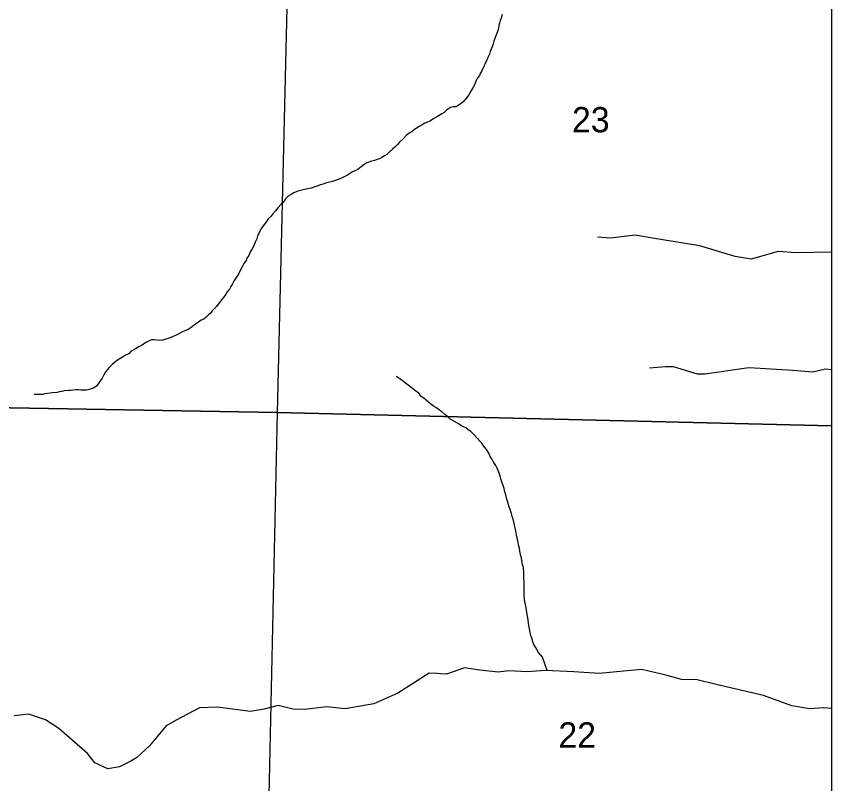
# Model space of a CAD drawing. Extents: x -10 to 158, y 8 to 33.
# Drawn here: x 42.973 to 44.324, y 19.269 to 20.541 of the extents above; entities that cross this region are included whole.
import ezdxf

# ---------------------------------------------------------------- set-up
doc = ezdxf.new("R2010")
doc.units = 0
for name, color, linetype in [('GM_X_Corporation', 7, 'Continuous'), ('GM_X_Minor_River', 7, 'Continuous'), ('GM_X_Section_Text', 7, 'Continuous')]:
    doc.layers.add(name, color=color, linetype=linetype)

msp = doc.modelspace()

# ---------------------------------------------------------------- linework, layer by layer
at = {"layer": 'GM_X_Corporation'}
for points in [[(41.4462, 15.1552), (44.324, 15.1552), (44.324, 21.9552), (41.5663, 21.9552), (41.564, 21.7852), (41.5618, 21.6932), (41.5485, 21.0008), (41.5233, 19.7709), (41.5184, 19.3523), (41.5125, 19.0268), (41.5025, 18.3092), (41.4916, 17.5539), (41.4842, 16.8508), (41.4581, 15.8355), (41.458, 15.832), (41.4573, 15.7877), (41.4556, 15.685), (41.4591, 15.5415), (41.4568, 15.5324), (41.4547, 15.4323)], [(44.324, 15.79), (44.324, 21.73), (42.4015, 21.7711), (42.3578, 21.7721), (41.564, 21.7852), (41.5618, 21.6932), (41.5485, 21.0008), (41.5233, 19.7709), (41.5184, 19.3523), (41.5125, 19.0268), (41.5025, 18.3092), (41.4916, 17.5539), (41.4842, 16.8508), (41.4581, 15.8355), (41.4922, 15.8348), (41.6019, 15.8337), (41.9512, 15.8301), (42.0434, 15.8291), (43.9186, 15.7973)], [(43.4294, 20.9027), (43.4052, 19.8848), (42.3938, 19.9023), (42.4008, 20.9313)], [(44.324, 19.8628), (44.324, 20.8809), (43.4294, 20.9027), (43.4052, 19.8848)], [(42.3938, 19.9023), (43.4052, 19.8848), (43.3832, 18.8683), (42.3702, 18.8884)], [(44.324, 18.842), (44.324, 19.8628), (43.4052, 19.8848), (43.3832, 18.8683)]]:
    msp.add_lwpolyline(points, close=True, dxfattribs=at)
at = {"layer": 'GM_X_Minor_River'}
for points in [[(43.7782, 20.5441), (43.7764, 20.538), (43.7749, 20.5342), (43.7738, 20.53), (43.7724, 20.5259), (43.7717, 20.5213), (43.7695, 20.5145), (43.768, 20.5107), (43.7643, 20.5), (43.7628, 20.4955), (43.7614, 20.4905), (43.7595, 20.4867), (43.7581, 20.4829), (43.757, 20.4784), (43.754, 20.473), (43.7525, 20.4685)], [(43.7525, 20.4685), (43.7496, 20.4635), (43.7481, 20.4593), (43.7444, 20.4509), (43.7414, 20.4467), (43.7403, 20.4429), (43.7373, 20.4391), (43.7351, 20.4346), (43.7325, 20.4289), (43.7292, 20.4228), (43.7258, 20.4174), (43.7229, 20.4109), (43.7191, 20.4064), (43.7139, 20.4002), (43.7098, 20.3968), (43.7053, 20.3933), (43.7015, 20.3914), (43.697, 20.391), (43.6924, 20.3902), (43.6857, 20.3859), (43.6816, 20.3817), (43.6778, 20.3798), (43.6737, 20.3767), (43.668, 20.3733), (43.6631, 20.3706), (43.659, 20.3679), (43.6541, 20.3659), (43.6496, 20.364), (43.6436, 20.3605), (43.6394, 20.3578), (43.6319, 20.3532), (43.6282, 20.3497), (43.624, 20.3478), (43.6192, 20.344), (43.6147, 20.339), (43.6076, 20.3325), (43.6046, 20.3287), (43.6001, 20.3244), (43.5963, 20.321), (43.5907, 20.316), (43.5866, 20.3122), (43.5828, 20.3102), (43.5783, 20.3075), (43.5746, 20.3052), (43.5708, 20.3041), (43.5663, 20.3025), (43.5614, 20.3009), (43.5572, 20.2994), (43.5535, 20.2982), (43.5489, 20.2951), (43.5441, 20.2917), (43.5388, 20.2871), (43.5339, 20.2851), (43.5302, 20.2836), (43.5264, 20.2812), (43.5215, 20.2778), (43.514, 20.2743), (43.5091, 20.272), (43.5016, 20.2692), (43.497, 20.2677), (43.485, 20.2645), (43.4812, 20.263), (43.4771, 20.2618), (43.4616, 20.2567), (43.4503, 20.2543), (43.4458, 20.2531), (43.4394, 20.2512), (43.433, 20.2485), (43.4281, 20.2461), (43.4236, 20.2431), (43.4187, 20.2385), (43.4161, 20.2339), (43.4116, 20.2297), (43.4064, 20.2236), (43.4022, 20.219), (43.3981, 20.214), (43.3951, 20.2102), (43.3903, 20.2056), (43.3873, 20.2014), (43.3817, 20.1941), (43.3791, 20.1903), (43.3765, 20.1854), (43.3724, 20.177), (43.3713, 20.1724), (43.3684, 20.1667), (43.3665, 20.161), (43.3639, 20.1561), (43.3602, 20.1507), (43.358, 20.1447), (43.355, 20.1405), (43.3535, 20.1363), (43.3498, 20.1317), (43.3468, 20.1248), (43.3439, 20.1199), (43.3409, 20.1138), (43.3372, 20.1085), (43.3338, 20.1035), (43.3312, 20.0978), (43.3286, 20.0936), (43.326, 20.089), (43.3223, 20.0848)], [(44.324, 20.1502), (44.2647, 20.1492), (44.2355, 20.1516), (44.1907, 20.139), (44.1638, 20.1433), (44.1073, 20.1605), (44.102, 20.1612), (44.027, 20.1736), (43.9982, 20.1786), (43.9574, 20.1733), (43.9358, 20.175)], [(43.3223, 20.0848), (43.3201, 20.0806), (43.3163, 20.0753), (43.3107, 20.0684), (43.3044, 20.0604), (43.2973, 20.0531), (43.2947, 20.0493), (43.2909, 20.0459), (43.2872, 20.0428), (43.2834, 20.0393), (43.2793, 20.0374), (43.2748, 20.0343), (43.2699, 20.0309), (43.2628, 20.0255), (43.2575, 20.022), (43.253, 20.0205), (43.2485, 20.0182), (43.2421, 20.0151), (43.2376, 20.0127), (43.233, 20.0104), (43.2259, 20.0081), (43.2206, 20.0061), (43.2153, 20.0046), (43.2108, 20.0038), (43.2059, 20.0045), (43.2013, 20.0052), (43.1968, 20.0051), (43.1919, 20.0028), (43.1874, 20.0005), (43.1814, 19.9963), (43.1761, 19.9936), (43.1701, 19.9901), (43.163, 19.9862), (43.1592, 19.982), (43.1539, 19.9797), (43.1487, 19.9766), (43.1434, 19.9732), (43.1385, 19.9697), (43.1318, 19.9643), (43.1265, 19.959), (43.1236, 19.9552), (43.1202, 19.951), (43.118, 19.9471), (43.115, 19.9414), (43.1124, 19.9376), (43.1087, 19.9319), (43.1057, 19.9281), (43.1012, 19.9254), (43.0974, 19.9238), (43.0936, 19.9227), (43.0891, 19.9215), (43.0846, 19.9214), (43.0797, 19.9218), (43.0759, 19.9221), (43.0713, 19.922), (43.0668, 19.9216), (43.063, 19.9212), (43.0592, 19.9212), (43.0524, 19.9203), (43.0483, 19.9192), (43.0445, 19.9187), (43.0404, 19.9179), (43.0328, 19.9171), (43.029, 19.9167), (43.0245, 19.9159), (43.0204, 19.9155), (43.0166, 19.9147), (43.012, 19.9146), (43.0071, 19.9142), (43.0026, 19.9145)], [(44.324, 19.9553), (44.3139, 19.9562), (44.2927, 19.9515), (44.2594, 19.9541), (44.1872, 19.9587), (44.1826, 19.9583), (44.1139, 19.9481), (44.1014, 19.9483), (44.0616, 19.9604), (44.0488, 19.9603), (44.0219, 19.9581)], [(43.8526, 19.4569), (43.8448, 19.4793), (43.8414, 19.4831), (43.8383, 19.4869), (43.8356, 19.4917), (43.833, 19.4959), (43.8306, 19.5004), (43.8287, 19.5046), (43.8271, 19.5106), (43.8256, 19.5151), (43.8244, 19.5193), (43.8236, 19.5231), (43.8228, 19.5291), (43.8216, 19.5352), (43.8208, 19.5412), (43.82, 19.5469), (43.8188, 19.5529), (43.818, 19.5578), (43.8172, 19.5635), (43.816, 19.5688), (43.8152, 19.5741), (43.8143, 19.5839), (43.8142, 19.5896), (43.8146, 19.5949), (43.8142, 19.5991), (43.8145, 19.6036), (43.814, 19.6093), (43.814, 19.6188), (43.8131, 19.6275), (43.8119, 19.6328), (43.8107, 19.6388), (43.8099, 19.6437), (43.8084, 19.6494), (43.8072, 19.6547), (43.8064, 19.6596), (43.8052, 19.6645), (43.8044, 19.6694), (43.8036, 19.6747), (43.8024, 19.6785), (43.8008, 19.6883), (43.7992, 19.6955), (43.798, 19.7004), (43.796, 19.708), (43.7945, 19.7125), (43.7933, 19.717), (43.7914, 19.7238), (43.7898, 19.7284), (43.7879, 19.7336), (43.7867, 19.7378), (43.7851, 19.7427), (43.7839, 19.748), (43.7824, 19.7533), (43.7812, 19.7586), (43.7796, 19.7639), (43.7781, 19.768), (43.7765, 19.7733), (43.7749, 19.779), (43.7734, 19.7831), (43.7695, 19.7922), (43.7672, 19.7967), (43.763, 19.8035), (43.761, 19.808), (43.7583, 19.8117), (43.756, 19.817), (43.7533, 19.8215), (43.7503, 19.8257), (43.7472, 19.8294), (43.7445, 19.8336), (43.7407, 19.8369), (43.7365, 19.8422), (43.7315, 19.8474), (43.7258, 19.8534), (43.7216, 19.8557), (43.7178, 19.859), (43.7136, 19.8609), (43.709, 19.8635), (43.7041, 19.8668), (43.6991, 19.8698), (43.6915, 19.8743), (43.6866, 19.8784), (43.6828, 19.8814), (43.6778, 19.8855), (43.6717, 19.8904), (43.6679, 19.893), (43.6641, 19.8952), (43.6599, 19.8982), (43.6557, 19.9016), (43.6481, 19.9083), (43.6439, 19.9113), (43.6397, 19.9165), (43.6351, 19.9199), (43.6267, 19.9266), (43.6222, 19.93), (43.618, 19.933), (43.6142, 19.936), (43.6103, 19.9393), (43.6065, 19.9416), (43.6024, 19.9442)], [(44.324, 19.394), (44.3111, 19.3953), (44.287, 19.3935), (44.2578, 19.3985), (44.2111, 19.4154), (44.1323, 19.4339), (44.1008, 19.4415), (44.0751, 19.442), (44.0516, 19.4486), (44.0467, 19.4501), (44.0095, 19.4588), (43.9789, 19.4558), (43.9385, 19.4519), (43.8965, 19.4549), (43.85, 19.4571), (43.819, 19.4548), (43.7891, 19.4564), (43.7714, 19.4543), (43.7411, 19.4574), (43.7153, 19.4613), (43.6859, 19.4508), (43.6757, 19.4514), (43.67, 19.4521), (43.6572, 19.4524), (43.6053, 19.4196), (43.5654, 19.4018), (43.5179, 19.3937), (43.4876, 19.3968), (43.4506, 19.3922), (43.4317, 19.3932), (43.4066, 19.399), (43.3836, 19.3931), (43.3602, 19.389), (43.3068, 19.3964), (43.2762, 19.395), (43.2375, 19.3745), (43.2213, 19.3653), (43.1937, 19.332), (43.1719, 19.3125), (43.1629, 19.3067), (43.1441, 19.2974), (43.1245, 19.2942), (43.1032, 19.3042), (43.0906, 19.3193), (43.0433, 19.3608), (43.0212, 19.3754), (42.9931, 19.3849), (42.9693, 19.382)]]:
    msp.add_lwpolyline(points, dxfattribs=at)

# ---------------------------------------------------------------- texts
at = {"layer": 'GM_X_Section_Text'}
for s, p in [('23', (43.8937, 20.349)), ('22', (43.8712, 19.3293))]:
    msp.add_text(s, height=0.04186, rotation=0, dxfattribs=at).set_placement(p)

doc.saveas('drawing.dxf')
